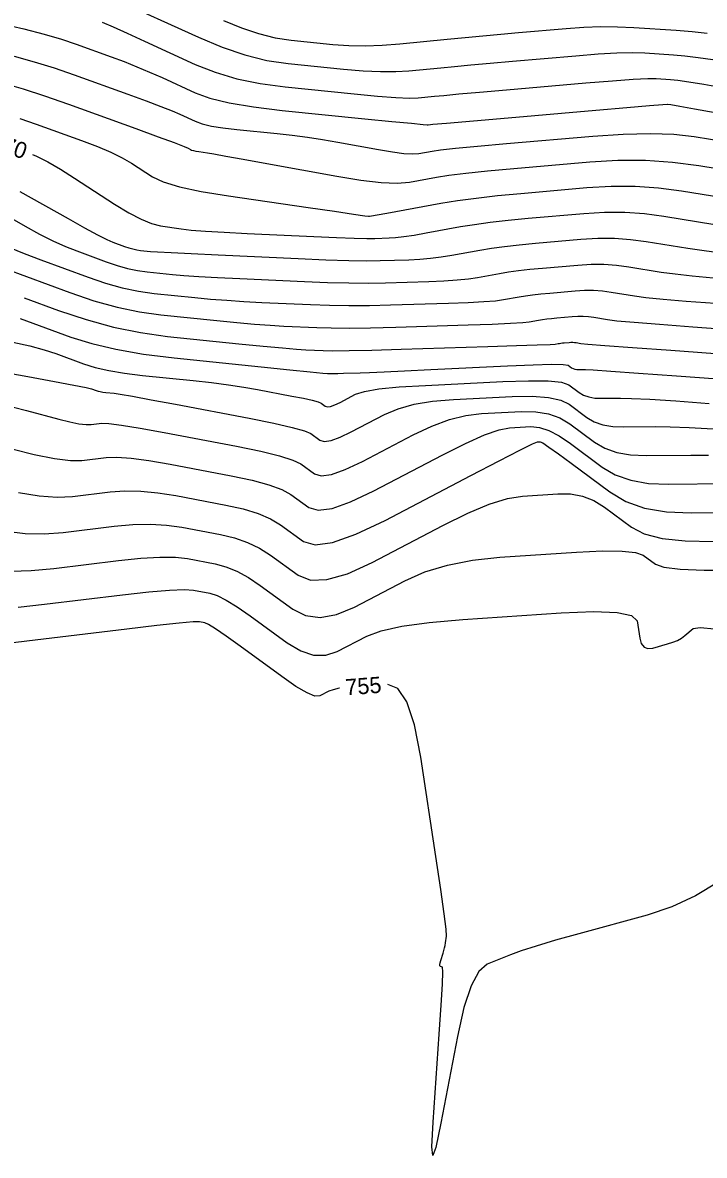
# Model space of a CAD drawing. Extents: x 2082232 to 2083549, y 592624 to 593832.
# Drawn here: x 2082326.23 to 2082355.69, y 592944.76 to 592993.74 of the extents above; entities that cross this region are included whole.
import ezdxf

# ---------------------------------------------------------------- set-up
doc = ezdxf.new("R2010")
doc.units = 0
doc.layers.add('DT_X_Contour_Major', color=7, linetype='Continuous')
doc.layers.add('DT_X_Contour_Minor', color=7, linetype='Continuous')

msp = doc.modelspace()

# ---------------------------------------------------------------- linework, layer by layer
at = {"layer": 'DT_X_Contour_Major'}
for points in [[(2082329.659, 592993.76), (2082330.133, 592993.558), (2082330.746, 592993.286), (2082331.498, 592992.943), (2082333.69, 592991.936), (2082334.549, 592991.592), (2082335.481, 592991.314), (2082336.488, 592991.102), (2082337.57, 592990.957), (2082340.551, 592990.659), (2082341.563, 592990.564), (2082342.362, 592990.504), (2082342.948, 592990.479), (2082343.321, 592990.488), (2082344.032, 592990.559), (2082344.427, 592990.596), (2082345.076, 592990.654), (2082345.98, 592990.734), (2082347.139, 592990.834), (2082350.571, 592991.131), (2082351.726, 592991.227), (2082352.618, 592991.291), (2082353.247, 592991.323), (2082353.612, 592991.324), (2082354.236, 592991.283), (2082354.551, 592991.25), (2082355.028, 592991.18), (2082355.667, 592991.075), (2082356.469, 592990.934)], [(2082326.658, 592988.032), (2082326.829, 592987.961), (2082327.309, 592987.717), (2082327.856, 592987.403), (2082328.471, 592987.017), (2082330.202, 592985.894), (2082330.812, 592985.52), (2082331.345, 592985.238), (2082331.8, 592985.049), (2082332.178, 592984.953), (2082333.083, 592984.821), (2082333.515, 592984.772), (2082334.133, 592984.723), (2082334.937, 592984.673), (2082335.926, 592984.624), (2082338.812, 592984.493), (2082339.788, 592984.45), (2082340.553, 592984.422), (2082341.106, 592984.408), (2082341.447, 592984.408), (2082342.074, 592984.428), (2082342.35, 592984.447), (2082342.707, 592984.49), (2082343.144, 592984.556), (2082343.662, 592984.646), (2082345.152, 592984.918), (2082345.754, 592985.017), (2082346.442, 592985.11), (2082347.216, 592985.198), (2082348.077, 592985.279), (2082350.487, 592985.488), (2082351.381, 592985.54), (2082352.255, 592985.539), (2082353.109, 592985.483), (2082353.944, 592985.375), (2082356.143, 592985.013)], [(2082326.288, 592981.842), (2082327.769, 592981.298), (2082328.965, 592980.896), (2082330.151, 592980.575), (2082331.325, 592980.335), (2082332.489, 592980.175), (2082335.578, 592979.856), (2082336.627, 592979.75), (2082337.457, 592979.671), (2082338.069, 592979.618), (2082338.461, 592979.592), (2082339.215, 592979.557), (2082339.638, 592979.551), (2082340.341, 592979.56), (2082341.325, 592979.582), (2082342.589, 592979.618), (2082346.333, 592979.733), (2082347.568, 592979.772), (2082348.464, 592979.803), (2082349.022, 592979.825), (2082349.241, 592979.838), (2082349.374, 592979.862), (2082349.428, 592979.871), (2082349.489, 592979.879), (2082349.558, 592979.887), (2082349.635, 592979.894), (2082349.849, 592979.913), (2082349.929, 592979.918), (2082350.007, 592979.918), (2082350.083, 592979.913), (2082350.157, 592979.903), (2082350.353, 592979.871), (2082350.651, 592979.843), (2082351.398, 592979.784), (2082352.594, 592979.693), (2082354.239, 592979.572), (2082359.224, 592979.205)], [(2082325.817, 592975.294), (2082326.721, 592975.069), (2082327.604, 592974.89), (2082328.291, 592974.802), (2082328.783, 592974.804), (2082329.832, 592974.931), (2082330.299, 592974.949), (2082330.917, 592974.908), (2082331.683, 592974.809), (2082332.599, 592974.65), (2082335.239, 592974.15), (2082336.143, 592973.958), (2082336.873, 592973.76), (2082337.429, 592973.555), (2082337.812, 592973.343), (2082338.602, 592972.768), (2082339, 592972.652), (2082339.6, 592972.734), (2082340.403, 592973.014), (2082341.408, 592973.493), (2082344.359, 592975.035), (2082345.371, 592975.542), (2082346.193, 592975.91), (2082346.825, 592976.137), (2082347.267, 592976.224), (2082348.193, 592976.27), (2082348.561, 592976.237), (2082348.97, 592976.104), (2082349.42, 592975.872), (2082349.912, 592975.539), (2082351.278, 592974.52), (2082351.842, 592974.187), (2082352.51, 592973.953), (2082353.28, 592973.816), (2082354.154, 592973.778), (2082356.621, 592973.807)], [(2082339.918, 592964.956), (2082339.913, 592964.955), (2082339.643, 592964.896), (2082339.457, 592964.826), (2082339.072, 592964.626), (2082338.862, 592964.622), (2082338.518, 592964.759), (2082338.04, 592965.039), (2082337.43, 592965.461), (2082335.623, 592966.775), (2082335.02, 592967.208), (2082334.564, 592967.523), (2082334.256, 592967.718), (2082334.095, 592967.794), (2082333.864, 592967.837), (2082333.603, 592967.829), (2082332.993, 592967.772), (2082332.033, 592967.666), (2082330.724, 592967.512), (2082326.769, 592967.033), (2082325.463, 592966.879)], [(2082356.287, 592956.57), (2082355.318, 592955.985), (2082354.295, 592955.512), (2082353.218, 592955.153), (2082350.274, 592954.343), (2082349.261, 592954.059), (2082348.429, 592953.812), (2082347.78, 592953.603), (2082347.312, 592953.431), (2082346.308, 592953.024), (2082345.945, 592952.715), (2082345.609, 592952.092), (2082345.3, 592951.156), (2082345.019, 592949.906), (2082344.306, 592946.156), (2082344.085, 592945.104), (2082343.955, 592944.761), (2082343.917, 592945.126), (2082343.97, 592946.2), (2082344.235, 592950.008), (2082344.318, 592951.259), (2082344.368, 592952.157), (2082344.385, 592952.701), (2082344.37, 592952.891), (2082344.286, 592952.928), (2082344.263, 592952.954), (2082344.257, 592953.007), (2082344.269, 592953.084), (2082344.298, 592953.188), (2082344.399, 592953.498), (2082344.434, 592953.613), (2082344.464, 592953.727), (2082344.488, 592953.839), (2082344.506, 592953.949), (2082344.547, 592954.241), (2082344.53, 592954.538), (2082344.448, 592955.21), (2082344.301, 592956.257), (2082344.089, 592957.679), (2082343.436, 592961.972), (2082343.162, 592963.376), (2082342.829, 592964.37), (2082342.437, 592964.954), (2082342.009, 592965.118)]]:
    msp.add_lwpolyline(points, dxfattribs=at)
at = {"layer": 'DT_X_Contour_Minor'}
for points in [[(2082330.131, 592994.804), (2082333.825, 592993.106), (2082334.848, 592992.676), (2082335.835, 592992.343), (2082336.786, 592992.108), (2082337.701, 592991.969), (2082340.092, 592991.73), (2082340.941, 592991.658), (2082341.696, 592991.621), (2082342.357, 592991.62), (2082342.923, 592991.654), (2082344.307, 592991.792), (2082344.89, 592991.848), (2082345.6, 592991.914), (2082346.437, 592991.989), (2082347.402, 592992.073), (2082350.145, 592992.31), (2082351.102, 592992.384), (2082351.918, 592992.429), (2082352.593, 592992.443), (2082353.126, 592992.428), (2082354.358, 592992.347), (2082354.856, 592992.304), (2082355.424, 592992.235), (2082356.063, 592992.14)], [(2082325.269, 592993.701), (2082326.271, 592993.467), (2082327.149, 592993.242), (2082327.903, 592993.025), (2082328.533, 592992.815), (2082330.048, 592992.267), (2082330.612, 592992.056), (2082331.168, 592991.835), (2082331.716, 592991.604), (2082332.256, 592991.363), (2082333.686, 592990.706), (2082334.323, 592990.473), (2082335.16, 592990.269), (2082336.199, 592990.093), (2082337.438, 592989.945), (2082341.011, 592989.587), (2082342.185, 592989.47), (2082343.028, 592989.387), (2082343.539, 592989.337), (2082343.719, 592989.322), (2082343.758, 592989.326), (2082343.963, 592989.344), (2082344.552, 592989.395), (2082346.877, 592989.596), (2082350.997, 592989.953), (2082352.35, 592990.07), (2082353.318, 592990.153), (2082353.901, 592990.203), (2082354.099, 592990.219), (2082354.113, 592990.218), (2082354.246, 592990.195), (2082354.632, 592990.126), (2082355.272, 592990.011), (2082356.165, 592989.85)], [(2082334.914, 592993.837), (2082335.685, 592993.514), (2082336.428, 592993.263), (2082337.144, 592993.086), (2082337.832, 592992.982), (2082339.632, 592992.801), (2082340.319, 592992.752), (2082341.03, 592992.739), (2082341.766, 592992.761), (2082342.525, 592992.82), (2082344.582, 592993.025), (2082345.353, 592993.1), (2082346.124, 592993.173), (2082346.895, 592993.243), (2082347.665, 592993.311), (2082349.718, 592993.489), (2082350.478, 592993.542), (2082351.219, 592993.566), (2082351.939, 592993.563), (2082352.639, 592993.532), (2082354.481, 592993.412), (2082355.161, 592993.359), (2082355.82, 592993.29)], [(2082325.859, 592992.287), (2082326.719, 592992.05), (2082327.583, 592991.782), (2082328.451, 592991.483), (2082330.772, 592990.643), (2082331.565, 592990.353), (2082332.203, 592990.113), (2082332.686, 592989.922), (2082333.014, 592989.782), (2082333.683, 592989.475), (2082333.984, 592989.366), (2082334.385, 592989.27), (2082334.886, 592989.186), (2082335.488, 592989.114), (2082337.226, 592988.94), (2082337.879, 592988.868), (2082338.534, 592988.782), (2082339.191, 592988.683), (2082339.85, 592988.569), (2082341.611, 592988.249), (2082342.215, 592988.149), (2082342.707, 592988.088), (2082343.087, 592988.067), (2082343.356, 592988.086), (2082343.922, 592988.189), (2082344.282, 592988.239), (2082344.939, 592988.308), (2082345.892, 592988.399), (2082347.142, 592988.51), (2082350.869, 592988.834), (2082352.191, 592988.924), (2082353.362, 592988.951), (2082354.382, 592988.915), (2082355.251, 592988.816), (2082357.367, 592988.468)], [(2082325.437, 592991.111), (2082326.248, 592990.873), (2082327.172, 592990.573), (2082328.208, 592990.209), (2082331.12, 592989.155), (2082332.081, 592988.806), (2082332.777, 592988.55), (2082333.21, 592988.386), (2082333.379, 592988.316), (2082333.479, 592988.251), (2082333.53, 592988.227), (2082333.607, 592988.204), (2082333.71, 592988.182), (2082333.84, 592988.161), (2082334.22, 592988.105), (2082334.487, 592988.061), (2082335.002, 592987.971), (2082335.765, 592987.834), (2082336.776, 592987.65), (2082339.801, 592987.1), (2082340.849, 592986.929), (2082341.722, 592986.83), (2082342.421, 592986.802), (2082342.946, 592986.846), (2082344.112, 592987.059), (2082344.649, 592987.142), (2082345.385, 592987.232), (2082346.32, 592987.329), (2082347.453, 592987.433), (2082350.742, 592987.719), (2082351.961, 592987.789), (2082353.154, 592987.787), (2082354.319, 592987.712), (2082355.458, 592987.563), (2082358.458, 592987.07)], [(2082326.111, 592989.598), (2082326.808, 592989.354), (2082328.769, 592988.644), (2082329.455, 592988.383), (2082330.043, 592988.133), (2082330.533, 592987.894), (2082330.925, 592987.666), (2082331.841, 592987.073), (2082332.303, 592986.854), (2082333.003, 592986.644), (2082333.942, 592986.443), (2082335.119, 592986.25), (2082338.574, 592985.746), (2082339.709, 592985.581), (2082340.522, 592985.463), (2082341.013, 592985.392), (2082341.181, 592985.368), (2082341.212, 592985.367), (2082341.218, 592985.367), (2082341.223, 592985.367), (2082341.307, 592985.382), (2082341.555, 592985.427), (2082341.969, 592985.502), (2082344.307, 592985.929), (2082345.019, 592986.046), (2082345.832, 592986.156), (2082346.748, 592986.26), (2082347.765, 592986.356), (2082350.614, 592986.604), (2082351.671, 592986.665), (2082352.704, 592986.663), (2082353.714, 592986.597), (2082354.701, 592986.469), (2082357.3, 592986.042)], [(2082326.103, 592986.445), (2082328.19, 592985.268), (2082328.899, 592984.873), (2082329.458, 592984.571), (2082329.868, 592984.363), (2082330.13, 592984.247), (2082330.628, 592984.064), (2082330.811, 592984.002), (2082330.989, 592983.953), (2082331.159, 592983.917), (2082331.323, 592983.893), (2082331.753, 592983.849), (2082332.056, 592983.827), (2082332.644, 592983.795), (2082333.516, 592983.751), (2082334.673, 592983.698), (2082338.138, 592983.54), (2082339.334, 592983.49), (2082340.322, 592983.458), (2082341.102, 592983.445), (2082341.675, 592983.45), (2082342.926, 592983.489), (2082343.394, 592983.512), (2082343.858, 592983.552), (2082344.32, 592983.61), (2082344.778, 592983.685), (2082345.996, 592983.907), (2082346.488, 592983.988), (2082347.051, 592984.064), (2082347.684, 592984.136), (2082348.388, 592984.202), (2082350.359, 592984.373), (2082351.09, 592984.416), (2082351.805, 592984.414), (2082352.504, 592984.369), (2082353.186, 592984.28), (2082354.985, 592983.985), (2082355.684, 592983.88), (2082356.433, 592983.787)], [(2082324.633, 592985.9), (2082326.339, 592984.938), (2082326.958, 592984.6), (2082327.536, 592984.309), (2082328.074, 592984.064), (2082328.571, 592983.866), (2082329.841, 592983.399), (2082330.309, 592983.24), (2082330.761, 592983.115), (2082331.196, 592983.023), (2082331.615, 592982.964), (2082332.709, 592982.851), (2082333.199, 592982.808), (2082333.847, 592982.764), (2082334.654, 592982.718), (2082335.62, 592982.671), (2082338.407, 592982.544), (2082339.41, 592982.505), (2082340.327, 592982.484), (2082341.158, 592982.479), (2082341.904, 592982.492), (2082343.778, 592982.55), (2082344.437, 592982.577), (2082345.01, 592982.615), (2082345.495, 592982.664), (2082345.894, 592982.723), (2082346.841, 592982.896), (2082347.223, 592982.959), (2082347.661, 592983.018), (2082348.153, 592983.073), (2082348.7, 592983.125), (2082350.232, 592983.258), (2082350.8, 592983.291), (2082351.356, 592983.29), (2082351.899, 592983.255), (2082352.429, 592983.186), (2082353.827, 592982.956), (2082354.426, 592982.871), (2082355.174, 592982.786), (2082356.072, 592982.702)], [(2082325.658, 592984.023), (2082326.29, 592983.76), (2082327.012, 592983.485), (2082329.055, 592982.734), (2082329.807, 592982.479), (2082330.534, 592982.277), (2082331.233, 592982.129), (2082331.906, 592982.034), (2082333.665, 592981.853), (2082334.342, 592981.789), (2082335.05, 592981.733), (2082335.792, 592981.685), (2082336.567, 592981.645), (2082338.676, 592981.549), (2082339.486, 592981.521), (2082340.331, 592981.509), (2082341.213, 592981.513), (2082342.132, 592981.534), (2082344.63, 592981.611), (2082345.481, 592981.642), (2082346.161, 592981.677), (2082346.671, 592981.717), (2082347.01, 592981.761), (2082347.685, 592981.885), (2082347.958, 592981.929), (2082348.27, 592981.972), (2082348.621, 592982.011), (2082349.011, 592982.048), (2082350.104, 592982.143), (2082350.51, 592982.167), (2082350.906, 592982.166), (2082351.293, 592982.141), (2082351.672, 592982.092), (2082352.669, 592981.928), (2082353.168, 592981.861), (2082353.915, 592981.785), (2082354.913, 592981.699), (2082356.159, 592981.603)], [(2082325.453, 592983.103), (2082328.268, 592982.068), (2082329.305, 592981.717), (2082330.306, 592981.439), (2082331.27, 592981.235), (2082332.198, 592981.105), (2082334.622, 592980.855), (2082335.484, 592980.769), (2082336.254, 592980.702), (2082336.93, 592980.651), (2082337.514, 592980.618), (2082338.946, 592980.553), (2082339.562, 592980.536), (2082340.336, 592980.534), (2082341.269, 592980.548), (2082342.36, 592980.576), (2082345.481, 592980.672), (2082346.524, 592980.707), (2082347.313, 592980.74), (2082347.846, 592980.771), (2082348.125, 592980.8), (2082348.529, 592980.873), (2082348.693, 592980.9), (2082348.879, 592980.926), (2082349.089, 592980.949), (2082349.323, 592980.971), (2082349.977, 592981.028), (2082350.219, 592981.042), (2082350.456, 592981.042), (2082350.688, 592981.027), (2082350.915, 592980.997), (2082351.511, 592980.899), (2082351.91, 592980.852), (2082352.657, 592980.785), (2082353.753, 592980.696), (2082355.199, 592980.588), (2082359.519, 592980.27)], [(2082326.113, 592980.952), (2082328.314, 592980.143), (2082329.212, 592979.859), (2082330.256, 592979.615), (2082331.445, 592979.411), (2082332.78, 592979.246), (2082336.535, 592978.858), (2082337.77, 592978.731), (2082338.661, 592978.64), (2082339.207, 592978.584), (2082339.408, 592978.565), (2082339.484, 592978.562), (2082339.543, 592978.561), (2082339.664, 592978.564), (2082339.846, 592978.569), (2082340.09, 592978.576), (2082340.821, 592978.598), (2082341.217, 592978.613), (2082341.856, 592978.641), (2082342.739, 592978.683), (2082343.864, 592978.737), (2082347.19, 592978.899), (2082348.289, 592978.947), (2082349.09, 592978.969), (2082349.594, 592978.964), (2082349.801, 592978.934), (2082349.956, 592978.819), (2082350.02, 592978.781), (2082350.095, 592978.754), (2082350.183, 592978.739), (2082350.281, 592978.735), (2082350.561, 592978.738), (2082350.885, 592978.722), (2082351.648, 592978.671), (2082352.849, 592978.586), (2082354.489, 592978.467), (2082359.448, 592978.102)], [(2082325.803, 592979.923), (2082326.535, 592979.759), (2082327.153, 592979.594), (2082327.659, 592979.429), (2082328.858, 592978.989), (2082329.355, 592978.833), (2082329.945, 592978.698), (2082330.628, 592978.583), (2082331.406, 592978.488), (2082333.604, 592978.261), (2082334.395, 592978.173), (2082335.121, 592978.08), (2082335.78, 592977.982), (2082336.374, 592977.878), (2082337.869, 592977.595), (2082338.368, 592977.496), (2082338.744, 592977.411), (2082338.996, 592977.34), (2082339.126, 592977.284), (2082339.306, 592977.153), (2082339.397, 592977.126), (2082339.534, 592977.145), (2082339.717, 592977.209), (2082339.947, 592977.318), (2082340.62, 592977.67), (2082340.998, 592977.793), (2082341.626, 592977.898), (2082342.505, 592977.986), (2082343.634, 592978.056), (2082346.978, 592978.219), (2082348.096, 592978.257), (2082348.944, 592978.247), (2082349.522, 592978.19), (2082349.829, 592978.085), (2082350.287, 592977.744), (2082350.475, 592977.633), (2082350.699, 592977.554), (2082350.957, 592977.508), (2082351.25, 592977.495), (2082352.076, 592977.505), (2082352.547, 592977.494), (2082353.341, 592977.452), (2082354.458, 592977.38), (2082355.898, 592977.277)], [(2082322.958, 592979.064), (2082326.444, 592978.434), (2082327.597, 592978.223), (2082328.442, 592978.065), (2082328.978, 592977.96), (2082329.206, 592977.906), (2082329.403, 592977.834), (2082329.484, 592977.809), (2082329.581, 592977.787), (2082329.693, 592977.768), (2082329.82, 592977.752), (2082330.18, 592977.715), (2082330.447, 592977.674), (2082330.979, 592977.581), (2082331.775, 592977.434), (2082332.835, 592977.235), (2082336.015, 592976.632), (2082337.077, 592976.421), (2082337.876, 592976.24), (2082338.413, 592976.09), (2082338.688, 592975.97), (2082339.072, 592975.691), (2082339.265, 592975.635), (2082339.556, 592975.674), (2082339.946, 592975.811), (2082340.434, 592976.043), (2082341.867, 592976.791), (2082342.456, 592977.043), (2082343.148, 592977.236), (2082343.945, 592977.37), (2082344.845, 592977.446), (2082347.383, 592977.569), (2082348.251, 592977.583), (2082348.953, 592977.532), (2082349.488, 592977.417), (2082349.857, 592977.237), (2082350.617, 592976.67), (2082350.931, 592976.484), (2082351.302, 592976.354), (2082351.731, 592976.278), (2082352.218, 592976.256), (2082353.591, 592976.272), (2082354.21, 592976.265), (2082355.035, 592976.232), (2082356.068, 592976.173)], [(2082325.826, 592977.111), (2082326.387, 592976.97), (2082327.786, 592976.596), (2082328.267, 592976.476), (2082328.66, 592976.397), (2082328.967, 592976.357), (2082329.185, 592976.358), (2082329.653, 592976.415), (2082329.953, 592976.406), (2082330.501, 592976.336), (2082331.299, 592976.205), (2082332.345, 592976.013), (2082335.468, 592975.421), (2082336.52, 592975.207), (2082337.335, 592975.008), (2082337.911, 592974.824), (2082338.25, 592974.657), (2082338.837, 592974.23), (2082339.132, 592974.143), (2082339.578, 592974.204), (2082340.174, 592974.412), (2082340.921, 592974.768), (2082343.113, 592975.913), (2082343.913, 592976.293), (2082344.671, 592976.573), (2082345.385, 592976.754), (2082346.056, 592976.835), (2082347.788, 592976.919), (2082348.406, 592976.91), (2082348.961, 592976.818), (2082349.454, 592976.644), (2082349.884, 592976.388), (2082350.948, 592975.595), (2082351.387, 592975.336), (2082351.906, 592975.153), (2082352.506, 592975.047), (2082353.186, 592975.017), (2082355.106, 592975.04), (2082355.872, 592975.037)], [(2082326.053, 592973.427), (2082326.938, 592973.279), (2082327.714, 592973.22), (2082328.38, 592973.25), (2082330.01, 592973.447), (2082330.646, 592973.493), (2082331.332, 592973.481), (2082332.067, 592973.413), (2082332.852, 592973.288), (2082335.011, 592972.878), (2082335.765, 592972.71), (2082336.411, 592972.513), (2082336.947, 592972.286), (2082337.375, 592972.029), (2082338.368, 592971.307), (2082338.868, 592971.16), (2082339.622, 592971.264), (2082340.632, 592971.616), (2082341.896, 592972.218), (2082345.606, 592974.156), (2082346.829, 592974.792), (2082347.715, 592975.247), (2082348.265, 592975.521), (2082348.478, 592975.614), (2082348.598, 592975.62), (2082348.716, 592975.563), (2082348.978, 592975.39), (2082349.387, 592975.099), (2082349.94, 592974.691), (2082351.609, 592973.446), (2082352.298, 592973.039), (2082353.113, 592972.752), (2082354.055, 592972.586), (2082355.122, 592972.539), (2082358.137, 592972.574)], [(2082325.518, 592971.749), (2082326.332, 592971.653), (2082327.151, 592971.635), (2082327.977, 592971.696), (2082330.189, 592971.963), (2082330.993, 592972.036), (2082331.747, 592972.054), (2082332.451, 592972.017), (2082333.105, 592971.925), (2082334.782, 592971.607), (2082335.388, 592971.462), (2082335.949, 592971.265), (2082336.466, 592971.016), (2082336.937, 592970.716), (2082338.133, 592969.845), (2082338.67, 592969.635), (2082339.381, 592969.656), (2082340.267, 592969.908), (2082341.328, 592970.392), (2082344.391, 592971.992), (2082345.467, 592972.522), (2082346.399, 592972.911), (2082347.187, 592973.16), (2082347.831, 592973.268), (2082349.355, 592973.37), (2082349.91, 592973.363), (2082350.431, 592973.264), (2082350.919, 592973.074), (2082351.374, 592972.793), (2082352.543, 592971.922), (2082353.093, 592971.638), (2082353.868, 592971.44), (2082354.867, 592971.327), (2082356.09, 592971.3)], [(2082325.725, 592970.026), (2082326.588, 592970.049), (2082327.574, 592970.142), (2082330.367, 592970.479), (2082331.34, 592970.579), (2082332.162, 592970.627), (2082332.835, 592970.621), (2082333.358, 592970.563), (2082334.553, 592970.336), (2082335.011, 592970.214), (2082335.488, 592970.018), (2082335.984, 592969.747), (2082336.499, 592969.402), (2082337.899, 592968.384), (2082338.46, 592968.103), (2082339.093, 592968.023), (2082339.798, 592968.146), (2082340.576, 592968.47), (2082342.746, 592969.603), (2082343.613, 592969.986), (2082344.588, 592970.283), (2082345.67, 592970.494), (2082346.859, 592970.62), (2082350.173, 592970.841), (2082351.285, 592970.896), (2082352.136, 592970.892), (2082352.725, 592970.831), (2082353.054, 592970.713), (2082353.581, 592970.319), (2082353.947, 592970.193), (2082354.648, 592970.107), (2082355.685, 592970.063), (2082357.058, 592970.061)], [(2082326.026, 592968.464), (2082327.172, 592968.587), (2082330.546, 592968.995), (2082331.686, 592969.123), (2082332.578, 592969.2), (2082333.219, 592969.225), (2082333.611, 592969.2), (2082334.324, 592969.065), (2082334.633, 592968.966), (2082335.026, 592968.77), (2082335.502, 592968.478), (2082336.061, 592968.089), (2082337.664, 592966.922), (2082338.25, 592966.571), (2082338.805, 592966.391), (2082339.33, 592966.384), (2082339.824, 592966.548), (2082341.101, 592967.215), (2082341.72, 592967.447), (2082342.618, 592967.644), (2082343.796, 592967.804), (2082345.253, 592967.929), (2082349.511, 592968.213), (2082350.913, 592968.272), (2082351.927, 592968.234), (2082352.552, 592968.1), (2082352.789, 592967.869), (2082352.902, 592967.125), (2082352.969, 592966.889), (2082353.086, 592966.739), (2082353.251, 592966.675), (2082353.466, 592966.698), (2082354.105, 592966.874), (2082354.332, 592966.946), (2082354.532, 592967.029), (2082354.705, 592967.125), (2082354.853, 592967.233), (2082355.21, 592967.536), (2082355.506, 592967.591), (2082356.126, 592967.528)]]:
    msp.add_lwpolyline(points, dxfattribs=at)

# ---------------------------------------------------------------- texts
at = {"layer": 'DT_X_Contour_Major'}
for s, rotation, p in [('770', 340.2342, (2082324.789, 592988.348)), ('755', 4.4244, (2082340.201, 592964.648))]:
    msp.add_text(s, height=0.7, rotation=rotation, dxfattribs=at).set_placement(p)

doc.saveas('drawing.dxf')
